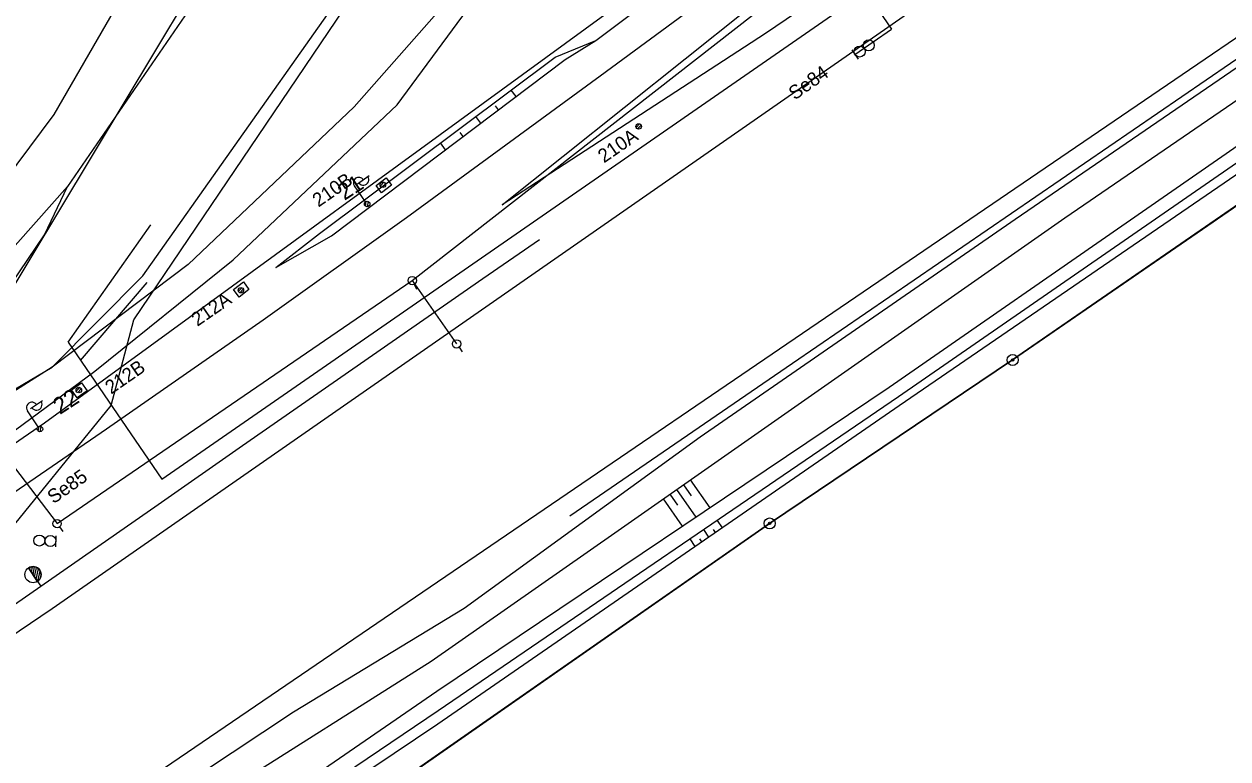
# Model space of a CAD drawing. Extents: x -469926 to -462499, y -1098642 to -1092733.
# Drawn here: x -467883.4 to -467774.2, y -1097152.6 to -1097086 of the extents above; entities that cross this region are included whole.
import ezdxf

# ---------------------------------------------------------------- set-up
doc = ezdxf.new("R2010")
doc.units = 0
for name, color, linetype in [('Vrstva 1', 7, 'Continuous'), ('Vrstva 10', 7, 'Continuous'), ('Vrstva 11', 7, 'Continuous'), ('Vrstva 12', 7, 'Continuous'), ('Vrstva 13', 7, 'Continuous'), ('Vrstva 16', 7, 'Continuous'), ('Vrstva 20', 7, 'Continuous'), ('Vrstva 24', 7, 'Continuous'), ('Vrstva 25', 7, 'Continuous'), ('Vrstva 44', 7, 'Continuous'), ('Vrstva 46', 7, 'Continuous'), ('Vrstva 48', 7, 'Continuous'), ('Vrstva 50', 7, 'Continuous'), ('Vrstva 51', 7, 'Continuous'), ('Vrstva 52', 7, 'Continuous'), ('Vrstva 58', 7, 'Continuous'), ('Vrstva 6', 7, 'Continuous'), ('Vrstva 62', 7, 'Continuous'), ('Vrstva 7', 7, 'Continuous'), ('Vrstva 8', 7, 'Continuous')]:
    doc.layers.add(name, color=color, linetype=linetype)

msp = doc.modelspace()

# ---------------------------------------------------------------- linework, layer by layer
at = {"layer": 'Vrstva 1'}
for p, q in [((-467793.76, -1097116.47), (-467770.93, -1097100.72)), ((-467815.79, -1097131.29), (-467793.76, -1097116.47)), ((-467870.41, -1097169.38), (-467815.79, -1097131.29))]:
    msp.add_line(p, q, dxfattribs=at)
for points in [[(-467898.21, -1097138.03), (-467875.88, -1097122.7), (-467861.69, -1097112.83), (-467848.71, -1097103.57), (-467831.16, -1097090.7), (-467812.77, -1097077.18), (-467810.6, -1097075.59), (-467805.15, -1097071.58), (-467794.48, -1097063.73), (-467790.34, -1097060.72), (-467784.03, -1097056.09), (-467776.97, -1097050.9), (-467768.32, -1097044.54), (-467758.07, -1097036.98), (-467747.98, -1097029.51)], [(-467945.64, -1097180.83), (-467936.54, -1097174.73), (-467924.9, -1097166.87), (-467909.13, -1097155.97), (-467895.49, -1097146.47), (-467881.85, -1097136.97), (-467871.21, -1097129.57), (-467863.56, -1097124.23), (-467841.77, -1097109.09), (-467836.63, -1097105.54)]]:
    msp.add_lwpolyline(points, dxfattribs=at)
at = {"layer": 'Vrstva 10'}
msp.add_lwpolyline([(-467598.73, -1096982.29), (-467649.9, -1097017.76), (-467674.64, -1097034.59), (-467690.63, -1097045.08), (-467701.48, -1097052.6), (-467724.66, -1097068.66), (-467747.92, -1097084.78), (-467770.93, -1097100.72), (-467793.76, -1097116.47), (-467815.79, -1097131.29), (-467870.41, -1097169.38), (-467873.68, -1097171.54), (-467876.44, -1097173.68), (-467891.79, -1097184.36), (-467920.81, -1097204.53), (-467935.93, -1097215.1), (-467938.26, -1097219.13)], dxfattribs=at)
at = {"layer": 'Vrstva 11'}
for p, q in [((-467827.89, -1097095.4), (-467827.57, -1097095.07)), ((-467827.76, -1097095.53), (-467827.43, -1097095.2)), ((-467851.07, -1097100.69), (-467850.75, -1097100.36)), ((-467850.94, -1097100.82), (-467850.61, -1097100.49)), ((-467863.94, -1097110.24), (-467863.62, -1097109.92)), ((-467863.81, -1097110.38), (-467863.49, -1097110.05)), ((-467878.63, -1097119.29), (-467878.31, -1097118.97)), ((-467878.5, -1097119.42), (-467878.17, -1097119.1))]:
    msp.add_line(p, q, dxfattribs=at)
for points in [[(-467851.46, -1097100.65), (-467850.55, -1097099.97), (-467850.05, -1097100.63), (-467850.97, -1097101.33)], [(-467864.39, -1097110.08), (-467863.48, -1097109.38), (-467862.98, -1097110.08), (-467863.85, -1097110.77)]]:
    msp.add_lwpolyline(points, close=True, dxfattribs=at)
for centre in [(-467827.66, -1097095.3), (-467850.84, -1097100.59), (-467863.71, -1097110.15), (-467878.4, -1097119.2)]:
    msp.add_circle(centre, 0.25, dxfattribs=at)
at = {"layer": 'Vrstva 12'}
msp.add_lwpolyline([(-467879.05, -1097119.19), (-467878.15, -1097118.55), (-467877.65, -1097119.26), (-467878.56, -1097119.89)], close=True, dxfattribs=at)
at = {"layer": 'Vrstva 13'}
for points in [[(-467900, -1097180.6), (-467897.17, -1097176.71), (-467889.34, -1097169.18), (-467875.61, -1097159.42), (-467858.94, -1097148.38), (-467843.47, -1097138.96), (-467822.08, -1097123.44), (-467793.53, -1097103.7), (-467762.79, -1097082.62), (-467723.39, -1097055.6), (-467688.2, -1097031.21), (-467649.59, -1097004.79), (-467608.42, -1096976.41)], [(-467802.85, -1097045.05), (-467813.54, -1097051.91), (-467823.21, -1097057.05), (-467831.38, -1097062.89), (-467836.3, -1097068.2), (-467840.48, -1097075.45), (-467845.73, -1097084.78), (-467853.44, -1097093.52), (-467868.5, -1097107.81), (-467880.8, -1097117.11), (-467892.12, -1097124.29), (-467900, -1097127.05)], [(-467900, -1097130.08), (-467892.59, -1097127.61), (-467885.68, -1097123.92), (-467876.96, -1097117.5), (-467864.41, -1097107.4), (-467849.54, -1097093.34), (-467840.88, -1097081.57), (-467834.34, -1097070.03), (-467830.27, -1097065.27), (-467824.6, -1097061.44), (-467816.63, -1097056.78)]]:
    msp.add_lwpolyline(points, dxfattribs=at)
at = {"layer": 'Vrstva 16'}
for p, q in [((-467848.01, -1097109.6), (-467847.78, -1097110.04)), ((-467843.94, -1097115.32), (-467843.65, -1097115.73)), ((-467880.15, -1097131.61), (-467879.84, -1097132.01))]:
    msp.add_line(p, q, dxfattribs=at)
for centre in [(-467848.18, -1097109.27), (-467844.16, -1097115.01), (-467880.37, -1097131.31)]:
    msp.add_circle(centre, 0.378, dxfattribs=at)
at = {"layer": 'Vrstva 20'}
msp.add_lwpolyline([(-467898.53, -1097177.25), (-467898.92, -1097172.7), (-467750.16, -1097071.31), (-467710.1, -1097043.92), (-467659.44, -1097008.91), (-467601.25, -1096969.18), (-467576.17, -1096956.63), (-467559.87, -1096944.52), (-467546.18, -1096931.64), (-467506.1, -1096903.82), (-467451.19, -1096865.6), (-467389.34, -1096822.85), (-467331.14, -1096782.86), (-467269.83, -1096740.82), (-467245.75, -1096727.72), (-467237.39, -1096726.88), (-467228.65, -1096727.98), (-467203.72, -1096744.02), (-467183.73, -1096749.88), (-467175.02, -1096748.65), (-467161.6, -1096742.85), (-467144.51, -1096733.78)], dxfattribs=at)
at = {"layer": 'Vrstva 24'}
for p, q in [((-467808.33, -1097088.37), (-467807.77, -1097089.2)), ((-467880.49, -1097133.4), (-467880.45, -1097132.4))]:
    msp.add_line(p, q, dxfattribs=at)
for centre, radius in [((-467807.63, -1097088.51), 0.5), ((-467806.8, -1097087.95), 0.5), ((-467793.76, -1097116.47), 0.5), ((-467793.76, -1097116.47), 0.1), ((-467815.79, -1097131.29), 0.5), ((-467815.79, -1097131.29), 0.1), ((-467881.97, -1097132.84), 0.5), ((-467880.97, -1097132.88), 0.5)]:
    msp.add_circle(centre, radius, dxfattribs=at)
at = {"layer": 'Vrstva 44'}
for p, q in [((-467813.71, -1097116.75), (-467689.92, -1097031.93)), ((-467848.18, -1097109.27), (-467796.64, -1097069.05)), ((-467870.88, -1097127.27), (-467793.27, -1097073.53)), ((-467809.7, -1097079.24), (-467804.73, -1097086.48)), ((-467808.05, -1097088.78), (-467804.73, -1097086.48)), ((-467879.37, -1097114.87), (-467871.86, -1097104.21)), ((-467880.37, -1097131.31), (-467848.18, -1097109.27)), ((-467878.24, -1097116.52), (-467872.21, -1097109.46)), ((-467848.18, -1097109.27), (-467844.16, -1097115.01)), ((-467879.37, -1097114.87), (-467870.88, -1097127.27)), ((-467833.9, -1097130.6), (-467813.71, -1097116.75)), ((-467884.71, -1097125.59), (-467880.37, -1097131.31))]:
    msp.add_line(p, q, dxfattribs=at)
at = {"layer": 'Vrstva 46'}
for p, q in [((-467880.8, -1097138.99), (-467800.08, -1097082.82)), ((-467943.44, -1097181.36), (-467880.8, -1097138.99))]:
    msp.add_line(p, q, dxfattribs=at)
at = {"layer": 'Vrstva 48'}
for points in [[(-467824.22, -1097128.21), (-467822.47, -1097130.71)], [(-467823.6, -1097127.78), (-467822.9, -1097128.78)], [(-467822.99, -1097127.35), (-467821.22, -1097129.87)], [(-467825.44, -1097129.07), (-467823.71, -1097131.54)], [(-467824.83, -1097128.64), (-467824.13, -1097129.64)], [(-467820.06, -1097131.68), (-467820.52, -1097131.01)], [(-467822.53, -1097133.38), (-467823, -1097132.7)], [(-467821.92, -1097132.96), (-467822.1, -1097132.68)], [(-467821.3, -1097132.53), (-467821.76, -1097131.85)], [(-467820.68, -1097132.1), (-467820.87, -1097131.83)]]:
    msp.add_lwpolyline(points, dxfattribs=at)
at = {"layer": 'Vrstva 50'}
msp.add_line((-467886.39, -1097113.26), (-467849.27, -1097051.51), dxfattribs=at)
at = {"layer": 'Vrstva 51'}
for p, q in [((-467881.52, -1097122.16), (-467802.9, -1097064.86)), ((-467914.12, -1097144.65), (-467881.52, -1097122.16))]:
    msp.add_line(p, q, dxfattribs=at)
at = {"layer": 'Vrstva 52'}
for p, q in [((-467873.42, -1097112.82), (-467850.81, -1097079.37)), ((-467875.47, -1097120.6), (-467873.42, -1097112.82)), ((-467888.56, -1097136.69), (-467875.47, -1097120.6))]:
    msp.add_line(p, q, dxfattribs=at)
at = {"layer": 'Vrstva 58'}
msp.add_lwpolyline([(-467898.53, -1097177.25), (-467898.92, -1097172.7), (-467750.16, -1097071.31), (-467710.1, -1097043.92), (-467659.44, -1097008.91), (-467601.25, -1096969.18), (-467576.17, -1096956.63), (-467559.87, -1096944.52), (-467546.18, -1096931.64), (-467506.1, -1096903.82), (-467451.19, -1096865.6), (-467389.34, -1096822.85), (-467331.14, -1096782.86), (-467269.83, -1096740.82), (-467245.75, -1096727.72), (-467237.39, -1096726.88), (-467228.65, -1096727.98), (-467203.72, -1096744.02)], dxfattribs=at)
at = {"layer": 'Vrstva 6'}
for p, q in [((-467853.14, -1097100.5), (-467852.08, -1097099.74)), ((-467852.4, -1097102.13), (-467853.42, -1097100.7)), ((-467852.41, -1097102.53), (-467852.34, -1097102.09)), ((-467852.23, -1097102.58), (-467852.15, -1097102.1)), ((-467882.77, -1097120.88), (-467881.7, -1097120.14)), ((-467882.07, -1097122.52), (-467883.06, -1097121.08)), ((-467882.08, -1097122.92), (-467882, -1097122.49)), ((-467881.9, -1097122.98), (-467881.81, -1097122.5))]:
    msp.add_line(p, q, dxfattribs=at)
for centre in [(-467852.26, -1097102.33), (-467852.26, -1097102.33), (-467881.92, -1097122.73), (-467881.92, -1097122.73)]:
    msp.add_circle(centre, 0.25, dxfattribs=at)
for centre, start, end in [((-467853.02, -1097100.41), 35.6092, 215.6092), ((-467852.61, -1097100.13), 214.9066, 36.3117), ((-467882.65, -1097120.8), 34.621, 214.621), ((-467882.23, -1097120.52), 213.9184, 35.3236)]:
    msp.add_arc(centre, 0.5, start, end, dxfattribs=at)
at = {"layer": 'Vrstva 62'}
for p, q in [((-467838.77, -1097092.58), (-467839.21, -1097092.01)), ((-467840.37, -1097093.79), (-467840.63, -1097093.44)), ((-467841.96, -1097094.99), (-467842.41, -1097094.41)), ((-467843.56, -1097096.2), (-467843.83, -1097095.85)), ((-467845.16, -1097097.41), (-467845.61, -1097096.8))]:
    msp.add_line(p, q, dxfattribs=at)
for points in [[(-467900, -1097114.76), (-467886.23, -1097101.68), (-467880.63, -1097094.23), (-467868.84, -1097073.78), (-467845.43, -1097037.21), (-467819.92, -1097003.46), (-467793.02, -1096971.37)], [(-467787.51, -1096974.16), (-467817.51, -1097009.77), (-467843.42, -1097044.46), (-467867.14, -1097082.84), (-467879.41, -1097100.74), (-467889.87, -1097112.49), (-467896.97, -1097120.67), (-467899.07, -1097125.7), (-467892.29, -1097118.61), (-467886.77, -1097112.87), (-467881.5, -1097105.13), (-467879.41, -1097100.74)], [(-467900, -1097189.6), (-467894.24, -1097182.87), (-467882.83, -1097172.91), (-467869.21, -1097162.52), (-467845.95, -1097146.5), (-467804.95, -1097118.93), (-467758.24, -1097086.54), (-467716.62, -1097057.29), (-467681.46, -1097033.32), (-467638.85, -1097003.12), (-467602.19, -1096978.67)], [(-467899.07, -1097125.7), (-467892.3, -1097123.9), (-467880.8, -1097117.11), (-467872.6, -1097108.85), (-467855.87, -1097085.14), (-467838.01, -1097053.18), (-467821.51, -1097031.02), (-467800.34, -1097003.64), (-467777.43, -1096977.88)], [(-467601.24, -1096980.54), (-467636.68, -1097004.58), (-467680.68, -1097034.92), (-467715.73, -1097058.9), (-467757.14, -1097087.33), (-467804.1, -1097119.81), (-467845.84, -1097148.27), (-467871.48, -1097165.62), (-467881.85, -1097173.64), (-467885.08, -1097176.19), (-467892.71, -1097183.28), (-467900, -1097191.69)], [(-467599.91, -1096981.34), (-467635.57, -1097005.53), (-467680.79, -1097036.66), (-467715.02, -1097059.71), (-467756.65, -1097088.13), (-467804.06, -1097120.62), (-467845.86, -1097149.5), (-467873.73, -1097168.23), (-467884.8, -1097176.9), (-467891.81, -1097183.48), (-467900, -1097194.03)], [(-467900, -1097186), (-467891.99, -1097177.18), (-467881.68, -1097168.02), (-467865.48, -1097155.8), (-467846.47, -1097143.77), (-467829.81, -1097132.13), (-467789.04, -1097103.58), (-467743.45, -1097072.34), (-467710.23, -1097049.32), (-467679.52, -1097028.9), (-467647.36, -1097006.29), (-467617.98, -1096985.44)], [(-467860.53, -1097108.09), (-467855.51, -1097105.22), (-467834.33, -1097089.23), (-467831.55, -1097087.5), (-467816.18, -1097075.98)], [(-467860.53, -1097108.09), (-467856.57, -1097105.02), (-467835.21, -1097089.01), (-467831.55, -1097087.5)]]:
    msp.add_lwpolyline(points, dxfattribs=at)
msp.add_lwpolyline([(-467840.04, -1097102.41), (-467817.9, -1097084.77), (-467797.57, -1097069.94), (-467789.42, -1097064.1), (-467778.89, -1097056.32), (-467767.07, -1097047.91), (-467764.2, -1097045.99), (-467766.55, -1097051.2), (-467787.68, -1097066.02), (-467795.79, -1097072.45), (-467810.55, -1097083.05), (-467816.17, -1097086.88)], close=True, dxfattribs=at)
at = {"layer": 'Vrstva 8'}
for p, q in [((-467882.14, -1097136.55), (-467882.95, -1097135.33)), ((-467882.95, -1097135.33), (-467882.14, -1097136.55)), ((-467882.85, -1097135.49), (-467882.8, -1097135.25)), ((-467882.7, -1097135.71), (-467882.6, -1097135.21)), ((-467882.55, -1097135.93), (-467882.41, -1097135.22)), ((-467882.41, -1097136.15), (-467882.23, -1097135.28)), ((-467882.26, -1097136.37), (-467882.06, -1097135.39)), ((-467882.1, -1097136.51), (-467881.91, -1097135.58)), ((-467882.14, -1097136.55), (-467881.85, -1097136.97)), ((-467882.14, -1097136.55), (-467882.14, -1097136.55))]:
    msp.add_line(p, q, dxfattribs=at)
msp.add_circle((-467882.55, -1097135.93), 0.731, dxfattribs=at)
msp.add_arc((-467882.55, -1097135.94), 0.732, 303.6956, 123.6564, dxfattribs=at)

# ---------------------------------------------------------------- texts
at = {"layer": 'Vrstva 11'}
for s, p in [('210A', (-467830.8, -1097098.66)), ('210B', (-467856.68, -1097102.66)), ('212A', (-467867.65, -1097113.47)), ('212B', (-467875.47, -1097119.62))]:
    msp.add_text(s, height=1.25, rotation=34.5693, dxfattribs=at).set_placement(p)
at = {"layer": 'Vrstva 25'}
for s, p in [('Se84', (-467813.51, -1097092.96)), ('Se85', (-467880.69, -1097129.56))]:
    msp.add_text(s, height=1.25, rotation=35.1729, dxfattribs=at).set_placement(p)
at = {"layer": 'Vrstva 7'}
for s, p in [('21', (-467854.32, -1097102.05)), ('22', (-467880.11, -1097121.46))]:
    msp.add_text(s, height=1.5, rotation=32.9295, dxfattribs=at).set_placement(p)

doc.saveas('drawing.dxf')
